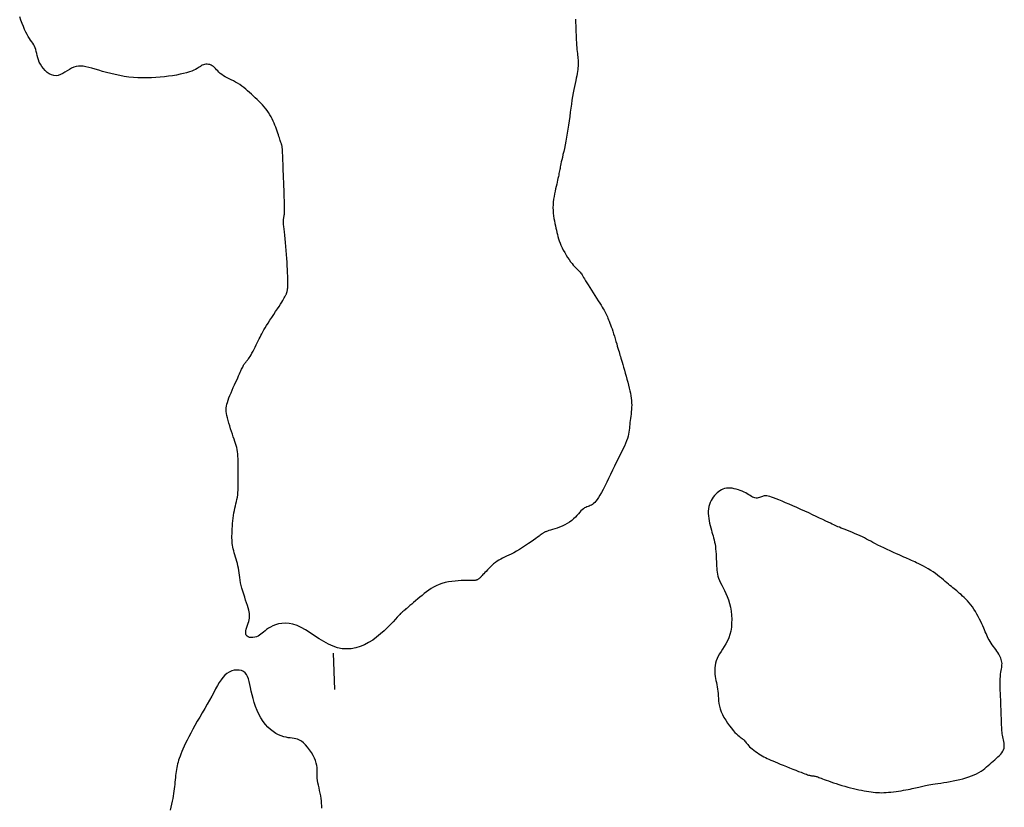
# Model space of a CAD drawing. Header units: millimetres. Extents: x 32690613 to 32693367, y 5343692 to 5344708.
# Tile 783 of 1009: x 32693179 to 32693206, y 5344084 to 5344105. Entities that reach past the tile are written whole.
import ezdxf

# ---------------------------------------------------------------- set-up
doc = ezdxf.new("R2010")
doc.units = ezdxf.units.MM
doc.header["$LTSCALE"] = 20
doc.layers.add('02-DGM_HL_492.50', color=92, linetype='Continuous')

msp = doc.modelspace()

# ---------------------------------------------------------------- linework, layer by layer
at = {"layer": '02-DGM_HL_492.50', "elevation": 492.5, "flags": 128}
for points in [[(32693193.89, 5344105.207), (32693193.891, 5344105.154), (32693193.893, 5344105.101), (32693193.895, 5344105.045), (32693193.897, 5344104.985), (32693193.899, 5344104.92), (32693193.902, 5344104.851), (32693193.905, 5344104.78), (32693193.909, 5344104.707), (32693193.912, 5344104.634), (32693193.916, 5344104.563), (32693193.921, 5344104.494), (32693193.926, 5344104.43), (32693193.931, 5344104.37), (32693193.936, 5344104.315), (32693193.942, 5344104.263), (32693193.947, 5344104.215), (32693193.952, 5344104.17), (32693193.956, 5344104.126), (32693193.959, 5344104.084), (32693193.962, 5344104.042), (32693193.963, 5344104), (32693193.962, 5344103.958), (32693193.96, 5344103.914), (32693193.957, 5344103.868), (32693193.951, 5344103.819), (32693193.944, 5344103.768), (32693193.935, 5344103.712), (32693193.924, 5344103.651), (32693193.911, 5344103.586), (32693193.896, 5344103.515), (32693193.88, 5344103.438), (32693193.863, 5344103.357), (32693193.845, 5344103.27), (32693193.828, 5344103.178), (32693193.81, 5344103.081), (32693193.793, 5344102.979), (32693193.776, 5344102.872), (32693193.761, 5344102.76), (32693193.745, 5344102.646), (32693193.73, 5344102.529), (32693193.715, 5344102.412), (32693193.699, 5344102.295), (32693193.682, 5344102.179), (32693193.664, 5344102.066), (32693193.645, 5344101.956), (32693193.625, 5344101.85), (32693193.605, 5344101.749), (32693193.584, 5344101.653), (32693193.565, 5344101.563), (32693193.546, 5344101.48), (32693193.528, 5344101.405), (32693193.513, 5344101.337), (32693193.5, 5344101.278), (32693193.489, 5344101.227), (32693193.48, 5344101.181), (32693193.472, 5344101.14), (32693193.464, 5344101.103), (32693193.457, 5344101.067), (32693193.451, 5344101.032), (32693193.444, 5344100.996), (32693193.436, 5344100.958), (32693193.427, 5344100.917), (32693193.418, 5344100.874), (32693193.408, 5344100.827), (32693193.397, 5344100.778), (32693193.385, 5344100.725), (32693193.372, 5344100.668), (32693193.358, 5344100.607), (32693193.344, 5344100.542), (32693193.329, 5344100.473), (32693193.314, 5344100.401), (32693193.301, 5344100.327), (32693193.289, 5344100.251), (32693193.28, 5344100.174), (32693193.274, 5344100.097), (32693193.271, 5344100.021), (32693193.273, 5344099.945), (32693193.279, 5344099.87), (32693193.287, 5344099.797), (32693193.298, 5344099.726), (32693193.311, 5344099.656), (32693193.325, 5344099.588), (32693193.339, 5344099.522), (32693193.353, 5344099.459), (32693193.366, 5344099.398), (32693193.379, 5344099.339), (32693193.392, 5344099.281), (32693193.406, 5344099.224), (32693193.423, 5344099.166), (32693193.441, 5344099.108), (32693193.464, 5344099.048), (32693193.49, 5344098.985), (32693193.521, 5344098.92), (32693193.555, 5344098.852), (32693193.593, 5344098.785), (32693193.633, 5344098.718), (32693193.674, 5344098.653), (32693193.715, 5344098.591), (32693193.755, 5344098.535), (32693193.794, 5344098.484), (32693193.83, 5344098.439), (32693193.864, 5344098.401), (32693193.895, 5344098.368), (32693193.925, 5344098.339), (32693193.952, 5344098.314), (32693193.976, 5344098.29), (32693193.999, 5344098.268), (32693194.02, 5344098.245), (32693194.039, 5344098.222), (32693194.056, 5344098.197), (32693194.074, 5344098.169), (32693194.093, 5344098.137), (32693194.114, 5344098.101), (32693194.138, 5344098.06), (32693194.166, 5344098.012), (32693194.199, 5344097.957), (32693194.237, 5344097.895), (32693194.281, 5344097.826), (32693194.327, 5344097.753), (32693194.375, 5344097.677), (32693194.423, 5344097.602), (32693194.471, 5344097.528), (32693194.516, 5344097.458), (32693194.556, 5344097.393), (32693194.592, 5344097.336), (32693194.623, 5344097.285), (32693194.65, 5344097.24), (32693194.674, 5344097.198), (32693194.695, 5344097.16), (32693194.714, 5344097.124), (32693194.732, 5344097.089), (32693194.749, 5344097.053), (32693194.766, 5344097.017), (32693194.783, 5344096.979), (32693194.801, 5344096.938), (32693194.819, 5344096.895), (32693194.837, 5344096.848), (32693194.856, 5344096.798), (32693194.875, 5344096.743), (32693194.895, 5344096.684), (32693194.916, 5344096.62), (32693194.938, 5344096.552), (32693194.96, 5344096.482), (32693194.981, 5344096.412), (32693195.002, 5344096.342), (32693195.022, 5344096.274), (32693195.04, 5344096.211), (32693195.057, 5344096.153), (32693195.073, 5344096.101), (32693195.086, 5344096.054), (32693195.099, 5344096.01), (32693195.112, 5344095.967), (32693195.124, 5344095.924), (32693195.138, 5344095.877), (32693195.153, 5344095.826), (32693195.17, 5344095.768), (32693195.189, 5344095.702), (32693195.21, 5344095.629), (32693195.233, 5344095.551), (32693195.256, 5344095.469), (32693195.28, 5344095.385), (32693195.303, 5344095.3), (32693195.326, 5344095.217), (32693195.347, 5344095.136), (32693195.367, 5344095.058), (32693195.384, 5344094.985), (32693195.399, 5344094.915), (32693195.412, 5344094.847), (32693195.422, 5344094.782), (32693195.43, 5344094.718), (32693195.434, 5344094.655), (32693195.436, 5344094.592), (32693195.434, 5344094.53), (32693195.43, 5344094.467), (32693195.424, 5344094.405), (32693195.416, 5344094.344), (32693195.408, 5344094.284), (32693195.399, 5344094.224), (32693195.392, 5344094.167), (32693195.385, 5344094.111), (32693195.38, 5344094.057), (32693195.376, 5344094.004), (32693195.372, 5344093.952), (32693195.367, 5344093.899), (32693195.36, 5344093.845), (32693195.351, 5344093.79), (32693195.337, 5344093.732), (32693195.319, 5344093.67), (32693195.295, 5344093.605), (32693195.266, 5344093.535), (32693195.233, 5344093.461), (32693195.195, 5344093.381), (32693195.153, 5344093.297), (32693195.108, 5344093.208), (32693195.061, 5344093.113), (32693195.011, 5344093.012), (32693194.96, 5344092.906), (32693194.907, 5344092.796), (32693194.854, 5344092.684), (32693194.801, 5344092.574), (32693194.75, 5344092.466), (32693194.699, 5344092.364), (32693194.651, 5344092.268), (32693194.606, 5344092.183), (32693194.563, 5344092.109), (32693194.524, 5344092.046), (32693194.488, 5344091.992), (32693194.453, 5344091.948), (32693194.42, 5344091.911), (32693194.389, 5344091.881), (32693194.358, 5344091.858), (32693194.327, 5344091.839), (32693194.296, 5344091.823), (32693194.266, 5344091.811), (32693194.234, 5344091.799), (32693194.203, 5344091.788), (32693194.171, 5344091.775), (32693194.139, 5344091.759), (32693194.107, 5344091.738), (32693194.074, 5344091.712), (32693194.04, 5344091.679), (32693194.005, 5344091.641), (32693193.968, 5344091.598), (32693193.929, 5344091.552), (32693193.886, 5344091.505), (32693193.838, 5344091.458), (32693193.786, 5344091.412), (32693193.728, 5344091.369), (32693193.665, 5344091.33), (32693193.596, 5344091.294), (32693193.526, 5344091.262), (32693193.454, 5344091.234), (32693193.385, 5344091.208), (32693193.319, 5344091.186), (32693193.258, 5344091.167), (32693193.205, 5344091.151), (32693193.16, 5344091.137), (32693193.124, 5344091.126), (32693193.095, 5344091.116), (32693193.072, 5344091.107), (32693193.053, 5344091.099), (32693193.037, 5344091.092), (32693193.024, 5344091.084), (32693193.012, 5344091.076), (32693192.999, 5344091.068), (32693192.985, 5344091.057), (32693192.969, 5344091.044), (32693192.948, 5344091.028), (32693192.921, 5344091.008), (32693192.888, 5344090.984), (32693192.847, 5344090.954), (32693192.797, 5344090.918), (32693192.737, 5344090.876), (32693192.668, 5344090.829), (32693192.593, 5344090.778), (32693192.513, 5344090.725), (32693192.431, 5344090.672), (32693192.35, 5344090.621), (32693192.269, 5344090.573), (32693192.193, 5344090.529), (32693192.123, 5344090.492), (32693192.057, 5344090.46), (32693191.997, 5344090.431), (32693191.94, 5344090.405), (32693191.886, 5344090.379), (32693191.834, 5344090.353), (32693191.784, 5344090.326), (32693191.735, 5344090.295), (32693191.687, 5344090.259), (32693191.639, 5344090.22), (32693191.593, 5344090.179), (32693191.548, 5344090.137), (32693191.505, 5344090.095), (32693191.466, 5344090.054), (32693191.43, 5344090.016), (32693191.397, 5344089.981), (32693191.37, 5344089.951), (32693191.346, 5344089.925), (32693191.325, 5344089.903), (32693191.307, 5344089.884), (32693191.292, 5344089.868), (32693191.278, 5344089.854), (32693191.265, 5344089.842), (32693191.253, 5344089.831), (32693191.241, 5344089.82), (32693191.229, 5344089.81), (32693191.216, 5344089.801), (32693191.204, 5344089.793), (32693191.191, 5344089.785), (32693191.177, 5344089.779), (32693191.163, 5344089.774), (32693191.148, 5344089.77), (32693191.133, 5344089.767), (32693191.115, 5344089.766), (32693191.094, 5344089.765), (32693191.068, 5344089.765), (32693191.037, 5344089.765), (32693190.998, 5344089.765), (32693190.951, 5344089.765), (32693190.894, 5344089.764), (32693190.826, 5344089.763), (32693190.749, 5344089.76), (32693190.666, 5344089.755), (32693190.577, 5344089.748), (32693190.486, 5344089.738), (32693190.394, 5344089.724), (32693190.304, 5344089.705), (32693190.218, 5344089.682), (32693190.137, 5344089.654), (32693190.061, 5344089.621), (32693189.989, 5344089.584), (32693189.921, 5344089.543), (32693189.856, 5344089.5), (32693189.793, 5344089.453), (32693189.731, 5344089.405), (32693189.671, 5344089.356), (32693189.61, 5344089.306), (32693189.55, 5344089.256), (32693189.493, 5344089.208), (32693189.437, 5344089.161), (32693189.385, 5344089.116), (32693189.337, 5344089.075), (32693189.294, 5344089.038), (32693189.257, 5344089.007), (32693189.227, 5344088.981), (32693189.202, 5344088.96), (32693189.182, 5344088.943), (32693189.166, 5344088.93), (32693189.154, 5344088.919), (32693189.144, 5344088.911), (32693189.136, 5344088.904), (32693189.128, 5344088.898), (32693189.12, 5344088.891), (32693189.111, 5344088.882), (32693189.098, 5344088.869), (32693189.081, 5344088.852), (32693189.058, 5344088.828), (32693189.027, 5344088.795), (32693188.987, 5344088.752), (32693188.936, 5344088.698), (32693188.874, 5344088.631), (32693188.8, 5344088.554), (32693188.717, 5344088.471), (32693188.626, 5344088.383), (32693188.527, 5344088.294), (32693188.422, 5344088.208), (32693188.313, 5344088.127), (32693188.199, 5344088.055), (32693188.084, 5344087.994), (32693187.966, 5344087.945), (32693187.846, 5344087.909), (32693187.724, 5344087.888), (32693187.6, 5344087.881), (32693187.476, 5344087.889), (32693187.35, 5344087.913), (32693187.223, 5344087.954), (32693187.096, 5344088.012), (32693186.969, 5344088.083), (32693186.842, 5344088.162), (32693186.716, 5344088.245), (32693186.591, 5344088.328), (32693186.469, 5344088.406), (32693186.35, 5344088.474), (32693186.234, 5344088.528), (32693186.121, 5344088.565), (32693186.013, 5344088.585), (32693185.911, 5344088.591), (32693185.814, 5344088.585), (32693185.724, 5344088.569), (32693185.642, 5344088.545), (32693185.567, 5344088.516), (32693185.501, 5344088.483), (32693185.445, 5344088.449), (32693185.395, 5344088.414), (32693185.352, 5344088.38), (32693185.313, 5344088.346), (32693185.276, 5344088.315), (32693185.239, 5344088.285), (32693185.202, 5344088.259), (32693185.161, 5344088.236), (32693185.116, 5344088.218), (32693185.068, 5344088.205), (32693185.019, 5344088.197), (32693184.972, 5344088.196), (32693184.927, 5344088.2), (32693184.889, 5344088.212), (32693184.857, 5344088.23), (32693184.835, 5344088.257), (32693184.823, 5344088.291), (32693184.821, 5344088.333), (32693184.827, 5344088.379), (32693184.838, 5344088.429), (32693184.854, 5344088.481), (32693184.871, 5344088.534), (32693184.888, 5344088.586), (32693184.903, 5344088.635), (32693184.915, 5344088.681), (32693184.923, 5344088.724), (32693184.928, 5344088.766), (32693184.928, 5344088.808), (32693184.924, 5344088.852), (32693184.917, 5344088.899), (32693184.905, 5344088.951), (32693184.889, 5344089.01), (32693184.869, 5344089.075), (32693184.846, 5344089.147), (32693184.82, 5344089.223), (32693184.794, 5344089.303), (32693184.767, 5344089.385), (32693184.742, 5344089.467), (32693184.718, 5344089.549), (32693184.698, 5344089.628), (32693184.681, 5344089.703), (32693184.667, 5344089.776), (32693184.656, 5344089.845), (32693184.647, 5344089.912), (32693184.638, 5344089.978), (32693184.629, 5344090.041), (32693184.619, 5344090.104), (32693184.607, 5344090.166), (32693184.593, 5344090.228), (32693184.577, 5344090.29), (32693184.56, 5344090.35), (32693184.542, 5344090.41), (32693184.524, 5344090.469), (32693184.507, 5344090.526), (32693184.492, 5344090.581), (32693184.478, 5344090.634), (32693184.467, 5344090.684), (32693184.458, 5344090.733), (32693184.452, 5344090.782), (32693184.447, 5344090.831), (32693184.445, 5344090.881), (32693184.443, 5344090.933), (32693184.444, 5344090.989), (32693184.445, 5344091.049), (32693184.447, 5344091.114), (32693184.45, 5344091.184), (32693184.454, 5344091.256), (32693184.46, 5344091.33), (32693184.466, 5344091.405), (32693184.475, 5344091.479), (32693184.484, 5344091.553), (32693184.496, 5344091.623), (32693184.509, 5344091.69), (32693184.523, 5344091.755), (32693184.538, 5344091.817), (32693184.553, 5344091.878), (32693184.567, 5344091.938), (32693184.58, 5344091.997), (32693184.592, 5344092.058), (32693184.602, 5344092.12), (32693184.609, 5344092.184), (32693184.613, 5344092.25), (32693184.616, 5344092.317), (32693184.617, 5344092.386), (32693184.617, 5344092.457), (32693184.617, 5344092.529), (32693184.616, 5344092.602), (32693184.616, 5344092.676), (32693184.616, 5344092.75), (32693184.616, 5344092.825), (32693184.617, 5344092.899), (32693184.617, 5344092.972), (32693184.616, 5344093.044), (32693184.613, 5344093.114), (32693184.609, 5344093.181), (32693184.604, 5344093.245), (32693184.596, 5344093.306), (32693184.585, 5344093.364), (32693184.573, 5344093.42), (32693184.558, 5344093.477), (32693184.541, 5344093.533), (32693184.523, 5344093.592), (32693184.502, 5344093.653), (32693184.48, 5344093.719), (32693184.456, 5344093.789), (32693184.431, 5344093.863), (32693184.406, 5344093.939), (32693184.381, 5344094.015), (32693184.357, 5344094.091), (32693184.336, 5344094.165), (32693184.318, 5344094.235), (32693184.303, 5344094.3), (32693184.292, 5344094.359), (32693184.286, 5344094.413), (32693184.284, 5344094.464), (32693184.286, 5344094.513), (32693184.293, 5344094.562), (32693184.303, 5344094.612), (32693184.319, 5344094.665), (32693184.338, 5344094.723), (32693184.361, 5344094.786), (32693184.388, 5344094.854), (32693184.418, 5344094.925), (32693184.449, 5344094.998), (32693184.481, 5344095.071), (32693184.513, 5344095.144), (32693184.544, 5344095.214), (32693184.574, 5344095.28), (32693184.602, 5344095.341), (32693184.627, 5344095.397), (32693184.65, 5344095.448), (32693184.672, 5344095.494), (32693184.691, 5344095.536), (32693184.708, 5344095.574), (32693184.724, 5344095.607), (32693184.738, 5344095.637), (32693184.751, 5344095.662), (32693184.763, 5344095.685), (32693184.774, 5344095.705), (32693184.784, 5344095.722), (32693184.793, 5344095.737), (32693184.803, 5344095.75), (32693184.812, 5344095.762), (32693184.822, 5344095.773), (32693184.832, 5344095.784), (32693184.843, 5344095.795), (32693184.856, 5344095.808), (32693184.869, 5344095.823), (32693184.884, 5344095.842), (32693184.902, 5344095.865), (32693184.921, 5344095.894), (32693184.943, 5344095.929), (32693184.967, 5344095.971), (32693184.994, 5344096.02), (32693185.022, 5344096.073), (32693185.051, 5344096.129), (32693185.08, 5344096.187), (32693185.11, 5344096.245), (32693185.138, 5344096.303), (32693185.166, 5344096.358), (32693185.191, 5344096.409), (32693185.216, 5344096.458), (32693185.24, 5344096.506), (32693185.266, 5344096.554), (32693185.293, 5344096.604), (32693185.323, 5344096.657), (32693185.357, 5344096.714), (32693185.396, 5344096.778), (32693185.44, 5344096.848), (32693185.489, 5344096.924), (32693185.54, 5344097.002), (32693185.592, 5344097.082), (32693185.643, 5344097.161), (32693185.693, 5344097.236), (32693185.738, 5344097.306), (32693185.779, 5344097.369), (32693185.813, 5344097.423), (32693185.842, 5344097.468), (32693185.865, 5344097.506), (32693185.883, 5344097.537), (32693185.898, 5344097.564), (32693185.909, 5344097.586), (32693185.919, 5344097.604), (32693185.926, 5344097.621), (32693185.933, 5344097.636), (32693185.939, 5344097.651), (32693185.945, 5344097.665), (32693185.949, 5344097.679), (32693185.954, 5344097.692), (32693185.958, 5344097.706), (32693185.961, 5344097.72), (32693185.965, 5344097.735), (32693185.968, 5344097.752), (32693185.971, 5344097.77), (32693185.974, 5344097.792), (32693185.976, 5344097.818), (32693185.978, 5344097.85), (32693185.979, 5344097.89), (32693185.98, 5344097.938), (32693185.979, 5344097.995), (32693185.978, 5344098.063), (32693185.976, 5344098.14), (32693185.973, 5344098.226), (32693185.97, 5344098.318), (32693185.965, 5344098.417), (32693185.959, 5344098.521), (32693185.952, 5344098.627), (32693185.944, 5344098.737), (32693185.934, 5344098.847), (32693185.924, 5344098.956), (32693185.914, 5344099.063), (32693185.904, 5344099.166), (32693185.894, 5344099.263), (32693185.884, 5344099.352), (32693185.876, 5344099.432), (32693185.869, 5344099.5), (32693185.865, 5344099.556), (32693185.861, 5344099.601), (32693185.86, 5344099.637), (32693185.859, 5344099.664), (32693185.86, 5344099.686), (32693185.862, 5344099.704), (32693185.864, 5344099.718), (32693185.867, 5344099.733), (32693185.87, 5344099.748), (32693185.874, 5344099.765), (32693185.877, 5344099.785), (32693185.881, 5344099.811), (32693185.884, 5344099.842), (32693185.886, 5344099.881), (32693185.888, 5344099.928), (32693185.888, 5344099.986), (32693185.888, 5344100.053), (32693185.887, 5344100.131), (32693185.885, 5344100.217), (32693185.882, 5344100.31), (32693185.879, 5344100.408), (32693185.875, 5344100.511), (32693185.871, 5344100.617), (32693185.867, 5344100.723), (32693185.863, 5344100.83), (32693185.858, 5344100.936), (32693185.854, 5344101.038), (32693185.851, 5344101.137), (32693185.847, 5344101.23), (32693185.844, 5344101.316), (32693185.841, 5344101.393), (32693185.838, 5344101.461), (32693185.836, 5344101.518), (32693185.834, 5344101.565), (32693185.832, 5344101.604), (32693185.83, 5344101.635), (32693185.828, 5344101.661), (32693185.826, 5344101.682), (32693185.824, 5344101.7), (32693185.821, 5344101.715), (32693185.817, 5344101.73), (32693185.813, 5344101.745), (32693185.808, 5344101.76), (32693185.802, 5344101.777), (32693185.795, 5344101.796), (32693185.788, 5344101.817), (32693185.779, 5344101.842), (32693185.769, 5344101.87), (32693185.759, 5344101.904), (32693185.747, 5344101.941), (32693185.734, 5344101.982), (32693185.72, 5344102.027), (32693185.704, 5344102.075), (32693185.687, 5344102.125), (32693185.668, 5344102.178), (32693185.648, 5344102.233), (32693185.626, 5344102.289), (32693185.603, 5344102.346), (32693185.577, 5344102.404), (32693185.549, 5344102.462), (32693185.519, 5344102.52), (32693185.487, 5344102.578), (32693185.452, 5344102.635), (32693185.413, 5344102.691), (32693185.372, 5344102.744), (32693185.328, 5344102.797), (32693185.282, 5344102.848), (32693185.234, 5344102.898), (32693185.185, 5344102.948), (32693185.134, 5344102.996), (32693185.083, 5344103.044), (32693185.031, 5344103.093), (32693184.979, 5344103.14), (32693184.927, 5344103.188), (32693184.874, 5344103.235), (32693184.821, 5344103.28), (32693184.767, 5344103.324), (32693184.713, 5344103.366), (32693184.657, 5344103.406), (32693184.6, 5344103.443), (32693184.542, 5344103.476), (32693184.483, 5344103.508), (32693184.424, 5344103.537), (32693184.367, 5344103.566), (32693184.311, 5344103.593), (32693184.258, 5344103.622), (32693184.208, 5344103.651), (32693184.163, 5344103.681), (32693184.122, 5344103.714), (32693184.086, 5344103.748), (32693184.053, 5344103.782), (32693184.022, 5344103.816), (32693183.992, 5344103.849), (32693183.963, 5344103.878), (32693183.934, 5344103.905), (32693183.903, 5344103.927), (32693183.87, 5344103.944), (32693183.835, 5344103.956), (32693183.799, 5344103.963), (32693183.763, 5344103.966), (32693183.727, 5344103.965), (32693183.692, 5344103.96), (32693183.659, 5344103.952), (32693183.628, 5344103.94), (32693183.6, 5344103.926), (32693183.574, 5344103.909), (32693183.546, 5344103.89), (32693183.517, 5344103.869), (32693183.483, 5344103.847), (32693183.444, 5344103.824), (32693183.397, 5344103.801), (32693183.341, 5344103.778), (32693183.274, 5344103.755), (32693183.197, 5344103.732), (32693183.111, 5344103.711), (32693183.017, 5344103.69), (32693182.916, 5344103.67), (32693182.81, 5344103.652), (32693182.699, 5344103.636), (32693182.584, 5344103.621), (32693182.468, 5344103.609), (32693182.349, 5344103.599), (32693182.228, 5344103.592), (32693182.106, 5344103.589), (32693181.983, 5344103.589), (32693181.858, 5344103.593), (32693181.733, 5344103.601), (32693181.608, 5344103.615), (32693181.482, 5344103.633), (32693181.357, 5344103.656), (32693181.234, 5344103.682), (32693181.114, 5344103.71), (32693180.998, 5344103.74), (32693180.886, 5344103.77), (32693180.781, 5344103.8), (32693180.682, 5344103.829), (32693180.591, 5344103.855), (32693180.507, 5344103.878), (32693180.429, 5344103.897), (32693180.356, 5344103.91), (32693180.287, 5344103.917), (32693180.221, 5344103.916), (32693180.158, 5344103.908), (32693180.096, 5344103.889), (32693180.034, 5344103.861), (32693179.973, 5344103.826), (32693179.912, 5344103.787), (32693179.851, 5344103.748), (32693179.79, 5344103.711), (32693179.729, 5344103.68), (32693179.667, 5344103.658), (32693179.605, 5344103.648), (32693179.542, 5344103.653), (32693179.48, 5344103.672), (32693179.42, 5344103.702), (32693179.361, 5344103.743), (32693179.307, 5344103.791), (32693179.257, 5344103.845), (32693179.213, 5344103.904), (32693179.176, 5344103.965), (32693179.146, 5344104.026), (32693179.122, 5344104.087), (32693179.103, 5344104.147), (32693179.088, 5344104.206), (32693179.075, 5344104.263), (32693179.062, 5344104.318), (32693179.049, 5344104.37), (32693179.033, 5344104.418), (32693179.013, 5344104.462), (32693178.991, 5344104.504), (32693178.965, 5344104.545), (32693178.938, 5344104.586), (32693178.908, 5344104.629), (32693178.876, 5344104.675), (32693178.843, 5344104.727), (32693178.81, 5344104.784), (32693178.776, 5344104.849), (32693178.742, 5344104.922), (32693178.708, 5344105.001), (32693178.674, 5344105.087), (32693178.64, 5344105.178), (32693178.607, 5344105.275)], [(32693187.27, 5344086.768), (32693187.231, 5344087.767)], [(32693186.913, 5344083.504), (32693186.913, 5344083.569), (32693186.91, 5344083.635), (32693186.905, 5344083.702), (32693186.896, 5344083.771), (32693186.884, 5344083.842), (32693186.869, 5344083.914), (32693186.853, 5344083.986), (32693186.837, 5344084.058), (32693186.821, 5344084.13), (32693186.808, 5344084.199), (32693186.796, 5344084.266), (32693186.789, 5344084.33), (32693186.786, 5344084.391), (32693186.785, 5344084.449), (32693186.786, 5344084.506), (32693186.786, 5344084.562), (32693186.784, 5344084.619), (32693186.777, 5344084.679), (32693186.763, 5344084.741), (32693186.742, 5344084.808), (32693186.711, 5344084.88), (32693186.672, 5344084.954), (32693186.626, 5344085.03), (32693186.575, 5344085.105), (32693186.52, 5344085.175), (32693186.464, 5344085.24), (32693186.407, 5344085.296), (32693186.353, 5344085.342), (32693186.3, 5344085.375), (32693186.25, 5344085.398), (32693186.201, 5344085.413), (32693186.151, 5344085.422), (32693186.101, 5344085.428), (32693186.048, 5344085.433), (32693185.992, 5344085.44), (32693185.931, 5344085.45), (32693185.866, 5344085.467), (32693185.796, 5344085.49), (32693185.723, 5344085.521), (32693185.649, 5344085.559), (32693185.574, 5344085.606), (32693185.501, 5344085.662), (32693185.429, 5344085.728), (32693185.362, 5344085.803), (32693185.298, 5344085.889), (32693185.24, 5344085.984), (32693185.186, 5344086.085), (32693185.138, 5344086.191), (32693185.095, 5344086.3), (32693185.056, 5344086.409), (32693185.023, 5344086.518), (32693184.996, 5344086.623), (32693184.973, 5344086.724), (32693184.954, 5344086.819), (32693184.937, 5344086.907), (32693184.919, 5344086.988), (32693184.899, 5344087.062), (32693184.875, 5344087.127), (32693184.844, 5344087.182), (32693184.806, 5344087.227), (32693184.758, 5344087.262), (32693184.702, 5344087.286), (32693184.639, 5344087.299), (32693184.573, 5344087.302), (32693184.505, 5344087.294), (32693184.436, 5344087.275), (32693184.369, 5344087.247), (32693184.306, 5344087.208), (32693184.248, 5344087.159), (32693184.194, 5344087.1), (32693184.143, 5344087.032), (32693184.093, 5344086.956), (32693184.044, 5344086.872), (32693183.994, 5344086.781), (32693183.942, 5344086.683), (32693183.886, 5344086.58), (32693183.825, 5344086.471), (32693183.761, 5344086.358), (32693183.694, 5344086.242), (32693183.625, 5344086.125), (32693183.557, 5344086.008), (32693183.49, 5344085.892), (32693183.426, 5344085.779), (32693183.365, 5344085.67), (32693183.309, 5344085.566), (32693183.258, 5344085.468), (32693183.212, 5344085.375), (32693183.169, 5344085.287), (32693183.131, 5344085.205), (32693183.097, 5344085.128), (32693183.067, 5344085.056), (32693183.04, 5344084.99), (32693183.016, 5344084.929), (32693182.995, 5344084.872), (32693182.977, 5344084.819), (32693182.961, 5344084.768), (32693182.948, 5344084.718), (32693182.936, 5344084.669), (32693182.926, 5344084.619), (32693182.917, 5344084.568), (32693182.909, 5344084.514), (32693182.902, 5344084.459), (32693182.895, 5344084.401), (32693182.889, 5344084.341), (32693182.883, 5344084.28), (32693182.877, 5344084.219), (32693182.87, 5344084.156), (32693182.863, 5344084.093), (32693182.856, 5344084.03), (32693182.847, 5344083.967), (32693182.838, 5344083.902), (32693182.827, 5344083.834), (32693182.814, 5344083.764), (32693182.8, 5344083.691), (32693182.784, 5344083.613), (32693182.767, 5344083.53), (32693182.747, 5344083.442)]]:
    msp.add_lwpolyline(points, dxfattribs=at)
msp.add_lwpolyline([(32693205.575, 5344087.125), (32693205.58, 5344087.185), (32693205.587, 5344087.239), (32693205.595, 5344087.287), (32693205.602, 5344087.332), (32693205.609, 5344087.373), (32693205.614, 5344087.412), (32693205.617, 5344087.448), (32693205.618, 5344087.484), (32693205.615, 5344087.52), (32693205.608, 5344087.556), (32693205.598, 5344087.592), (32693205.585, 5344087.628), (32693205.568, 5344087.665), (32693205.549, 5344087.703), (32693205.526, 5344087.742), (32693205.501, 5344087.782), (32693205.473, 5344087.823), (32693205.444, 5344087.865), (32693205.412, 5344087.909), (32693205.381, 5344087.953), (32693205.349, 5344087.997), (32693205.318, 5344088.041), (32693205.289, 5344088.086), (32693205.263, 5344088.13), (32693205.239, 5344088.173), (32693205.217, 5344088.217), (32693205.197, 5344088.261), (32693205.178, 5344088.306), (32693205.159, 5344088.354), (32693205.138, 5344088.403), (32693205.116, 5344088.456), (32693205.092, 5344088.513), (32693205.065, 5344088.574), (32693205.035, 5344088.639), (32693205.002, 5344088.705), (32693204.966, 5344088.773), (32693204.928, 5344088.842), (32693204.889, 5344088.909), (32693204.847, 5344088.975), (32693204.804, 5344089.037), (32693204.76, 5344089.096), (32693204.715, 5344089.151), (32693204.67, 5344089.203), (32693204.624, 5344089.251), (32693204.579, 5344089.295), (32693204.535, 5344089.337), (32693204.492, 5344089.375), (32693204.45, 5344089.411), (32693204.411, 5344089.444), (32693204.373, 5344089.476), (32693204.336, 5344089.506), (32693204.299, 5344089.535), (32693204.262, 5344089.565), (32693204.225, 5344089.595), (32693204.186, 5344089.627), (32693204.145, 5344089.662), (32693204.101, 5344089.699), (32693204.055, 5344089.739), (32693204.007, 5344089.781), (32693203.956, 5344089.824), (32693203.902, 5344089.868), (32693203.845, 5344089.912), (32693203.785, 5344089.956), (32693203.723, 5344090), (32693203.657, 5344090.042), (32693203.59, 5344090.082), (32693203.522, 5344090.12), (32693203.455, 5344090.157), (32693203.389, 5344090.191), (32693203.327, 5344090.222), (32693203.269, 5344090.25), (32693203.217, 5344090.275), (32693203.171, 5344090.296), (32693203.13, 5344090.315), (32693203.092, 5344090.333), (32693203.054, 5344090.35), (32693203.014, 5344090.368), (32693202.97, 5344090.387), (32693202.919, 5344090.41), (32693202.861, 5344090.436), (32693202.792, 5344090.466), (32693202.715, 5344090.501), (32693202.632, 5344090.539), (32693202.545, 5344090.578), (32693202.457, 5344090.619), (32693202.37, 5344090.661), (32693202.286, 5344090.701), (32693202.207, 5344090.74), (32693202.135, 5344090.776), (32693202.069, 5344090.811), (32693202.008, 5344090.843), (32693201.949, 5344090.874), (32693201.893, 5344090.904), (32693201.836, 5344090.934), (32693201.777, 5344090.963), (32693201.716, 5344090.992), (32693201.65, 5344091.022), (32693201.581, 5344091.052), (32693201.511, 5344091.081), (32693201.44, 5344091.11), (32693201.372, 5344091.137), (32693201.306, 5344091.163), (32693201.246, 5344091.187), (32693201.192, 5344091.208), (32693201.145, 5344091.227), (32693201.104, 5344091.244), (32693201.066, 5344091.26), (32693201.028, 5344091.276), (32693200.99, 5344091.294), (32693200.947, 5344091.314), (32693200.897, 5344091.338), (32693200.839, 5344091.366), (32693200.769, 5344091.399), (32693200.69, 5344091.438), (32693200.603, 5344091.48), (32693200.508, 5344091.525), (32693200.407, 5344091.573), (32693200.303, 5344091.623), (32693200.195, 5344091.672), (32693200.086, 5344091.722), (32693199.977, 5344091.771), (32693199.87, 5344091.818), (32693199.765, 5344091.863), (32693199.665, 5344091.905), (32693199.57, 5344091.945), (32693199.483, 5344091.98), (32693199.404, 5344092.011), (32693199.335, 5344092.037), (32693199.277, 5344092.057), (32693199.229, 5344092.073), (32693199.189, 5344092.084), (32693199.155, 5344092.091), (32693199.126, 5344092.094), (32693199.101, 5344092.093), (32693199.077, 5344092.089), (32693199.053, 5344092.083), (32693199.028, 5344092.074), (32693199.002, 5344092.064), (32693198.974, 5344092.054), (32693198.945, 5344092.045), (32693198.916, 5344092.037), (32693198.885, 5344092.032), (32693198.854, 5344092.031), (32693198.823, 5344092.035), (32693198.791, 5344092.044), (32693198.759, 5344092.059), (32693198.725, 5344092.077), (32693198.69, 5344092.099), (32693198.653, 5344092.122), (32693198.613, 5344092.147), (32693198.571, 5344092.172), (32693198.525, 5344092.197), (32693198.475, 5344092.221), (32693198.422, 5344092.242), (32693198.368, 5344092.261), (32693198.311, 5344092.277), (32693198.255, 5344092.29), (32693198.198, 5344092.3), (32693198.143, 5344092.305), (32693198.09, 5344092.305), (32693198.039, 5344092.301), (32693197.991, 5344092.291), (32693197.945, 5344092.277), (32693197.902, 5344092.258), (32693197.86, 5344092.235), (32693197.821, 5344092.208), (32693197.782, 5344092.177), (32693197.746, 5344092.142), (32693197.71, 5344092.103), (32693197.677, 5344092.061), (32693197.645, 5344092.015), (32693197.617, 5344091.966), (32693197.592, 5344091.914), (32693197.571, 5344091.859), (32693197.555, 5344091.801), (32693197.545, 5344091.739), (32693197.539, 5344091.675), (32693197.539, 5344091.609), (32693197.544, 5344091.541), (32693197.552, 5344091.473), (32693197.563, 5344091.405), (32693197.577, 5344091.339), (32693197.592, 5344091.274), (32693197.608, 5344091.212), (32693197.625, 5344091.153), (32693197.641, 5344091.097), (32693197.658, 5344091.043), (32693197.673, 5344090.989), (32693197.688, 5344090.935), (32693197.702, 5344090.88), (32693197.715, 5344090.822), (32693197.726, 5344090.762), (32693197.735, 5344090.698), (32693197.743, 5344090.631), (32693197.75, 5344090.562), (32693197.755, 5344090.492), (32693197.759, 5344090.422), (32693197.762, 5344090.353), (32693197.765, 5344090.286), (32693197.768, 5344090.222), (32693197.77, 5344090.161), (32693197.774, 5344090.103), (32693197.778, 5344090.048), (32693197.785, 5344089.993), (32693197.794, 5344089.938), (32693197.808, 5344089.883), (32693197.825, 5344089.826), (32693197.848, 5344089.766), (32693197.877, 5344089.703), (32693197.91, 5344089.635), (32693197.946, 5344089.564), (32693197.984, 5344089.487), (32693198.022, 5344089.406), (32693198.059, 5344089.32), (32693198.093, 5344089.228), (32693198.123, 5344089.131), (32693198.148, 5344089.027), (32693198.166, 5344088.92), (32693198.179, 5344088.809), (32693198.185, 5344088.698), (32693198.183, 5344088.587), (32693198.175, 5344088.479), (32693198.159, 5344088.375), (32693198.136, 5344088.276), (32693198.105, 5344088.185), (32693198.067, 5344088.1), (32693198.025, 5344088.021), (32693197.98, 5344087.947), (32693197.935, 5344087.877), (32693197.891, 5344087.809), (32693197.85, 5344087.744), (32693197.814, 5344087.68), (32693197.784, 5344087.616), (32693197.76, 5344087.553), (32693197.742, 5344087.49), (32693197.729, 5344087.428), (32693197.722, 5344087.366), (32693197.718, 5344087.305), (32693197.719, 5344087.245), (32693197.723, 5344087.185), (32693197.73, 5344087.127), (32693197.74, 5344087.069), (32693197.751, 5344087.012), (32693197.763, 5344086.954), (32693197.775, 5344086.896), (32693197.787, 5344086.837), (32693197.797, 5344086.777), (32693197.805, 5344086.716), (32693197.811, 5344086.653), (32693197.815, 5344086.588), (32693197.82, 5344086.521), (32693197.826, 5344086.452), (32693197.835, 5344086.381), (32693197.848, 5344086.308), (32693197.868, 5344086.233), (32693197.894, 5344086.155), (32693197.929, 5344086.076), (32693197.971, 5344085.997), (32693198.019, 5344085.918), (32693198.07, 5344085.841), (32693198.122, 5344085.768), (32693198.175, 5344085.701), (32693198.226, 5344085.64), (32693198.274, 5344085.587), (32693198.317, 5344085.543), (32693198.356, 5344085.508), (32693198.39, 5344085.479), (32693198.421, 5344085.455), (32693198.448, 5344085.436), (32693198.472, 5344085.419), (32693198.494, 5344085.403), (32693198.513, 5344085.386), (32693198.531, 5344085.368), (32693198.548, 5344085.348), (32693198.565, 5344085.327), (32693198.583, 5344085.303), (32693198.602, 5344085.278), (32693198.624, 5344085.251), (32693198.649, 5344085.223), (32693198.678, 5344085.193), (32693198.712, 5344085.161), (32693198.751, 5344085.129), (32693198.792, 5344085.096), (32693198.836, 5344085.063), (32693198.882, 5344085.03), (32693198.929, 5344084.999), (32693198.976, 5344084.969), (32693199.023, 5344084.941), (32693199.068, 5344084.915), (32693199.113, 5344084.892), (32693199.159, 5344084.869), (32693199.207, 5344084.847), (32693199.258, 5344084.825), (32693199.314, 5344084.801), (32693199.376, 5344084.775), (32693199.445, 5344084.747), (32693199.521, 5344084.716), (32693199.604, 5344084.682), (32693199.69, 5344084.647), (32693199.777, 5344084.612), (32693199.863, 5344084.577), (32693199.946, 5344084.544), (32693200.022, 5344084.514), (32693200.091, 5344084.487), (32693200.149, 5344084.464), (32693200.198, 5344084.446), (32693200.239, 5344084.432), (32693200.273, 5344084.42), (32693200.301, 5344084.412), (32693200.325, 5344084.405), (32693200.345, 5344084.401), (32693200.363, 5344084.397), (32693200.38, 5344084.395), (32693200.397, 5344084.393), (32693200.413, 5344084.391), (32693200.429, 5344084.389), (32693200.446, 5344084.387), (32693200.464, 5344084.384), (32693200.483, 5344084.38), (32693200.503, 5344084.375), (32693200.525, 5344084.368), (32693200.55, 5344084.359), (32693200.577, 5344084.349), (32693200.609, 5344084.337), (32693200.644, 5344084.323), (32693200.685, 5344084.307), (32693200.732, 5344084.29), (32693200.785, 5344084.27), (32693200.845, 5344084.249), (32693200.91, 5344084.226), (32693200.981, 5344084.202), (32693201.056, 5344084.178), (32693201.134, 5344084.153), (32693201.213, 5344084.129), (32693201.294, 5344084.105), (32693201.374, 5344084.083), (32693201.454, 5344084.062), (32693201.532, 5344084.042), (32693201.608, 5344084.024), (32693201.683, 5344084.007), (32693201.755, 5344083.992), (32693201.826, 5344083.979), (32693201.893, 5344083.967), (32693201.957, 5344083.956), (32693202.019, 5344083.947), (32693202.078, 5344083.94), (32693202.136, 5344083.934), (32693202.192, 5344083.93), (32693202.249, 5344083.928), (32693202.307, 5344083.927), (32693202.367, 5344083.929), (32693202.43, 5344083.932), (32693202.495, 5344083.937), (32693202.563, 5344083.943), (32693202.633, 5344083.951), (32693202.703, 5344083.961), (32693202.773, 5344083.971), (32693202.842, 5344083.982), (32693202.909, 5344083.993), (32693202.973, 5344084.004), (32693203.033, 5344084.016), (32693203.09, 5344084.027), (32693203.143, 5344084.038), (32693203.193, 5344084.049), (32693203.24, 5344084.06), (32693203.284, 5344084.07), (32693203.326, 5344084.08), (32693203.366, 5344084.09), (32693203.404, 5344084.099), (32693203.441, 5344084.108), (32693203.479, 5344084.116), (32693203.518, 5344084.125), (32693203.561, 5344084.133), (32693203.607, 5344084.142), (32693203.659, 5344084.151), (32693203.717, 5344084.161), (32693203.783, 5344084.171), (32693203.856, 5344084.182), (32693203.934, 5344084.193), (32693204.016, 5344084.206), (32693204.102, 5344084.22), (32693204.189, 5344084.235), (32693204.278, 5344084.252), (32693204.366, 5344084.27), (32693204.454, 5344084.29), (32693204.539, 5344084.312), (32693204.622, 5344084.335), (32693204.702, 5344084.361), (32693204.778, 5344084.388), (32693204.851, 5344084.418), (32693204.92, 5344084.449), (32693204.984, 5344084.483), (32693205.042, 5344084.518), (32693205.096, 5344084.556), (32693205.147, 5344084.594), (32693205.195, 5344084.634), (32693205.24, 5344084.674), (32693205.284, 5344084.715), (32693205.328, 5344084.755), (32693205.372, 5344084.795), (32693205.416, 5344084.834), (32693205.461, 5344084.872), (32693205.504, 5344084.91), (32693205.545, 5344084.948), (32693205.583, 5344084.986), (32693205.616, 5344085.025), (32693205.643, 5344085.065), (32693205.663, 5344085.107), (32693205.675, 5344085.15), (32693205.681, 5344085.194), (32693205.681, 5344085.24), (32693205.676, 5344085.285), (32693205.669, 5344085.331), (32693205.659, 5344085.377), (32693205.649, 5344085.421), (32693205.639, 5344085.465), (32693205.631, 5344085.507), (32693205.625, 5344085.548), (32693205.62, 5344085.589), (32693205.616, 5344085.632), (32693205.613, 5344085.678), (32693205.61, 5344085.727), (32693205.608, 5344085.781), (32693205.606, 5344085.84), (32693205.603, 5344085.905), (32693205.6, 5344085.977), (32693205.597, 5344086.054), (32693205.594, 5344086.134), (32693205.591, 5344086.218), (32693205.588, 5344086.305), (32693205.584, 5344086.393), (32693205.581, 5344086.482), (32693205.577, 5344086.571), (32693205.574, 5344086.66), (32693205.571, 5344086.746), (32693205.569, 5344086.83), (32693205.568, 5344086.911), (32693205.569, 5344086.988), (32693205.571, 5344087.059)], close=True, dxfattribs=at)

doc.saveas('drawing.dxf')
